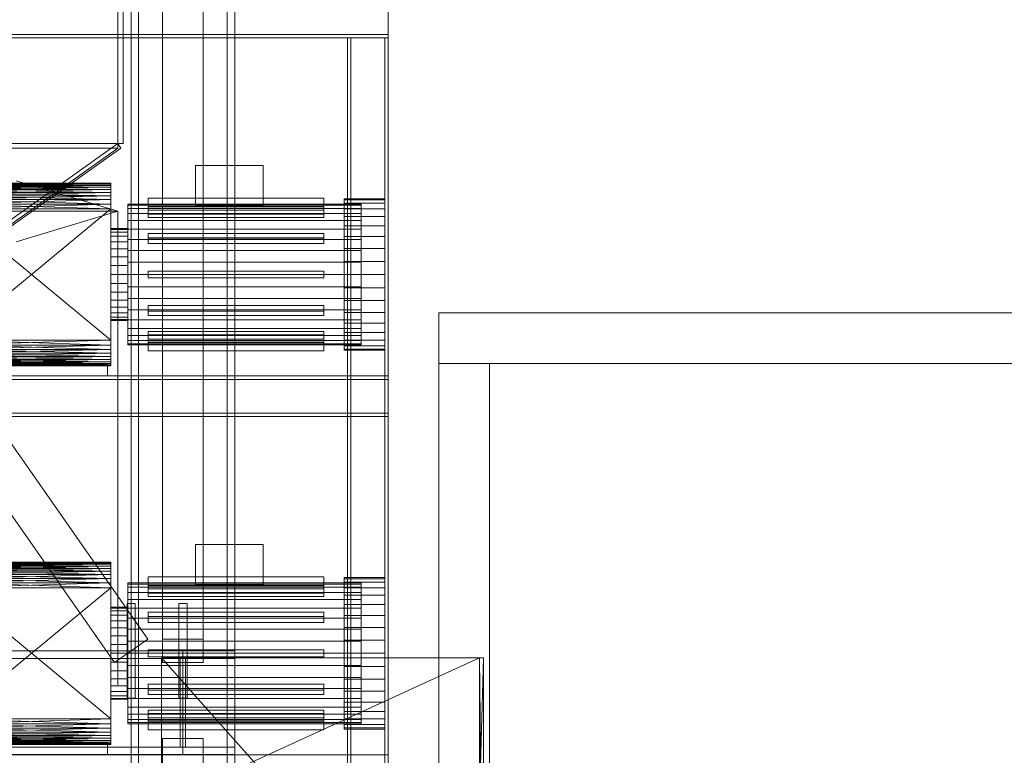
# Model space of a CAD drawing. Header units: millimetres. Extents: x -3490 to 61924, y -72580 to 6847.
# Tile 310 of 656: x 1580 to 3036, y -34504 to -33417. Entities that reach past the tile are written whole.
import ezdxf

# ---------------------------------------------------------------- set-up
doc = ezdxf.new("R2010")
doc.units = ezdxf.units.MM
for name, color, linetype, lineweight in [('COTAS_O', 1, 'Continuous', 0), ('COTAS_P', 1, 'Continuous', 0), ('frontal_secador', 7, 'Continuous', 0), ('frontal_tolva', 7, 'Continuous', 0)]:
    doc.layers.add(name, color=color, linetype=linetype, lineweight=lineweight)
doc.dimstyles.new('R19_100', dxfattribs={"dimtxt": 250, "dimasz": 150, "dimexe": 150, "dimexo": 80, "dimgap": 100, "dimtad": 1, "dimtih": 1, "dimtoh": 1, "dimdsep": 46, "dimcen": 0.09, "dimadec": 0, "dimazin": 0, "dimtfac": 1, "dimtdec": 4, "dimtofl": 0, "dimtmove": 0, "dimatfit": 3, "dimfxl": 1, "dimtolj": 1, "dimtzin": 0, "dimarcsym": 0})

# ---------------------------------------------------------------- blocks, each defined once
blk = doc.blocks.new('DIM_R29_52')
at = {"layer": 'COTAS_P'}
for p, q in [((-1750, -34600), (-1600, -34555)), ((2600, -34600), (2450, -34555)), ((-1750, -35500), (-1750, -34600)), ((-1750, -34600), (2600, -34600)), ((-1750, -34600), (-1600, -34645)), ((2600, -34600), (2450, -34645)), ((2600, -35500), (2600, -34600))]:
    blk.add_line(p, q, dxfattribs=at)
blk.add_text('4350 P', height=250, dxfattribs=at).set_placement((425, -34500))
blk = doc.blocks.new('DIM_R29_53')
at = {"layer": 'COTAS_P'}
for p, q in [((2531.9, -34754.9), (6515, -33612.7)), ((6515, -33612.7), (6358.4, -33610.8)), ((6515, -33612.7), (6383.2, -33697.3)), ((6763.1, -34477.9), (6515, -33612.7)), ((2531.9, -34754.9), (2663.7, -34670.3)), ((2780, -35620), (2531.9, -34754.9)), ((2531.9, -34754.9), (2688.5, -34756.8))]:
    blk.add_line(p, q, dxfattribs=at)
blk.add_text('4143.62 P', height=250, rotation=16, dxfattribs=at).set_placement((4495.9, -34087.7))
blk = doc.blocks.new('DIM_R29_57')
at = {"layer": 'COTAS_O'}
for p, q in [((-1725, -33700), (-1575, -33655)), ((1725, -33700), (1575, -33655)), ((-1725, -34400), (-1725, -33700)), ((-1725, -33700), (1725, -33700)), ((-1725, -33700), (-1575, -33745)), ((1725, -33700), (1575, -33745)), ((1725, -34400), (1725, -33700))]:
    blk.add_line(p, q, dxfattribs=at)
blk.add_text('3450 O', height=250, dxfattribs=at).set_placement((0, -33600))

msp = doc.modelspace()

# ---------------------------------------------------------------- linework, layer by layer
at = {"layer": 'frontal_secador'}
for p, q in [((2125, -33438.5), (2125, -33388.5)), ((1325, -33438.5), (2125, -33438.5)), ((1325, -33443.5), (2125, -33443.5)), ((2065, -33443.5), (2070, -33443.5)), ((2065, -35980), (2065, -33443.5)), ((2070, -35980), (2070, -33443.5)), ((2070, -33443.5), (2120, -33443.5)), ((2120, -33443.5), (2125, -33443.5)), ((2120, -35980), (2120, -33443.5)), ((2125, -33443.5), (2125, -33438.5)), ((2125, -35980), (2125, -33443.5)), ((1840, -33632.5), (1940, -33632.5)), ((1840, -33692.5), (1840, -33632.5)), ((1940, -33692.5), (1940, -33632.5)), ((1715, -33658.88), (1480, -33658.5)), ((1715, -33658.5), (1480, -33658.5)), ((1715, -33658.5), (1480, -33658.88)), ((1715, -33660.02), (1480, -33658.88)), ((1715, -33658.88), (1480, -33658.88)), ((1715, -33658.88), (1480, -33660.02)), ((1715, -33661.92), (1480, -33660.02)), ((1715, -33660.02), (1480, -33660.02)), ((1715, -33660.02), (1480, -33661.92)), ((1715, -33664.58), (1480, -33661.92)), ((1715, -33661.92), (1480, -33661.92)), ((1715, -33661.92), (1480, -33664.58)), ((1715, -33668), (1480, -33664.58)), ((1715, -33664.58), (1480, -33664.58)), ((1715, -33664.58), (1480, -33668)), ((1715, -33672.18), (1480, -33668)), ((1715, -33668), (1480, -33668)), ((1715, -33668), (1480, -33672.18)), ((1715, -33660.02), (1715, -33658.5)), ((1715, -33658.5), (1715, -33658.88)), ((1715, -33664.58), (1715, -33658.5)), ((1715, -33658.5), (1715, -33661.92)), ((1715, -33682.82), (1715, -33658.5)), ((1715, -33658.5), (1715, -33677.12)), ((1715, -33919), (1715, -33658.5)), ((1715, -33658.5), (1715, -33914.82)), ((1715, -33658.88), (1715, -33660.02)), ((1715, -33658.88), (1715, -33661.92)), ((1715, -33664.58), (1715, -33660.02)), ((1715, -33660.02), (1715, -33661.92)), ((1715, -33661.92), (1715, -33664.58)), ((1715, -33661.92), (1715, -33668)), ((1715, -33661.92), (1715, -33677.12)), ((1715, -33672.18), (1715, -33664.58)), ((1715, -33664.58), (1715, -33668)), ((1715, -33682.82), (1715, -33664.58)), ((1715, -33668), (1715, -33672.18)), ((1715, -33668), (1715, -33677.12)), ((1715, -33677.12), (1480, -33672.18)), ((1715, -33672.18), (1480, -33672.18)), ((1715, -33672.18), (1480, -33677.12)), ((1715, -33682.82), (1480, -33677.12)), ((1715, -33677.12), (1480, -33677.12)), ((1715, -33677.12), (1480, -33682.82)), ((1715, -33689.28), (1480, -33682.82)), ((1715, -33682.82), (1480, -33682.82)), ((1715, -33682.82), (1480, -33689.28)), ((1715, -33682.82), (1715, -33672.18)), ((1715, -33672.18), (1715, -33677.12)), ((1715, -33677.12), (1715, -33682.82)), ((1715, -33677.12), (1715, -33689.28)), ((1715, -33677.12), (1715, -33890.5)), ((1715, -33677.12), (1715, -33914.82)), ((1715, -33696.5), (1715, -33682.82)), ((1715, -33682.82), (1715, -33689.28)), ((1715, -33897.72), (1715, -33682.82)), ((1715, -33919), (1715, -33682.82)), ((2030, -33680.5), (1770, -33680.5)), ((1770, -33680.5), (1770, -33693.5)), ((2030, -33693.5), (2030, -33680.5)), ((2060, -33683.202), (2060, -33681.5)), ((2120, -33681.5), (2060, -33681.5)), ((2120, -33683.202), (2120, -33681.5)), ((1715, -33696.5), (1480, -33689.28)), ((1715, -33689.28), (1480, -33689.28)), ((1715, -33689.28), (1480, -33696.5)), ((1715, -33890.5), (1480, -33696.5)), ((1715, -33696.5), (1480, -33696.5)), ((1715, -33696.5), (1480, -33890.5)), ((1715, -33689.28), (1715, -33696.5)), ((1715, -33689.28), (1715, -33890.5)), ((1715, -33897.72), (1715, -33696.5)), ((1715, -33696.5), (1715, -33890.5)), ((1740, -33691.08), (1740, -33689.5)), ((2085, -33689.5), (1740, -33689.5)), ((1740, -33695.772), (1740, -33691.08)), ((2085, -33691.08), (1740, -33691.08)), ((1740, -33703.433), (1740, -33695.772)), ((2085, -33695.772), (1740, -33695.772)), ((1770, -33704.397), (1770, -33693.139)), ((1770, -33693.139), (2030, -33693.139)), ((1770, -33698.139), (1770, -33693.139)), ((1770, -33693.5), (2030, -33693.5)), ((1840, -33692.5), (1940, -33692.5)), ((2030, -33693.139), (2030, -33704.397)), ((2030, -33693.139), (2030, -33698.139)), ((2060, -33688.254), (2060, -33683.202)), ((2120, -33683.202), (2060, -33683.202)), ((2060, -33696.505), (2060, -33688.254)), ((2120, -33688.254), (2060, -33688.254)), ((2060, -33707.703), (2060, -33696.505)), ((2120, -33696.505), (2060, -33696.505)), ((2085, -33691.08), (2085, -33689.5)), ((2085, -33695.772), (2085, -33691.08)), ((2085, -33703.433), (2085, -33695.772)), ((2120, -33688.254), (2120, -33683.202)), ((2120, -33696.505), (2120, -33688.254)), ((2120, -33707.703), (2120, -33696.505)), ((1740, -33713.831), (1740, -33703.433)), ((2085, -33703.433), (1740, -33703.433)), ((2030, -33698.139), (1770, -33698.139)), ((1770, -33698.139), (1770, -33709.397)), ((2030, -33704.397), (1770, -33704.397)), ((1770, -33704.397), (1770, -33709.397)), ((1770, -33709.397), (2030, -33709.397)), ((2030, -33709.397), (2030, -33698.139)), ((2030, -33709.397), (2030, -33704.397)), ((2060, -33721.508), (2060, -33707.703)), ((2120, -33707.703), (2060, -33707.703)), ((2085, -33713.831), (2085, -33703.433)), ((2120, -33721.508), (2120, -33707.703)), ((1715, -33726.807), (1715, -33725.5)), ((1740, -33725.5), (1715, -33725.5)), ((1740, -33726.65), (1740, -33713.831)), ((2085, -33713.831), (1740, -33713.831)), ((1740, -33726.807), (1740, -33725.5)), ((1740, -33741.5), (1740, -33726.65)), ((2085, -33726.65), (1740, -33726.65)), ((2060, -33737.5), (2060, -33721.508)), ((2120, -33721.508), (2060, -33721.508)), ((2085, -33726.65), (2085, -33713.831)), ((2085, -33741.5), (2085, -33726.65)), ((2120, -33737.5), (2120, -33721.508)), ((1715, -33730.676), (1715, -33726.807)), ((1740, -33726.807), (1715, -33726.807)), ((1715, -33736.96), (1715, -33730.676)), ((1740, -33730.676), (1715, -33730.676)), ((1715, -33745.417), (1715, -33736.96)), ((1740, -33736.96), (1715, -33736.96)), ((1740, -33730.676), (1740, -33726.807)), ((1740, -33736.96), (1740, -33730.676)), ((1740, -33745.417), (1740, -33736.96)), ((1770, -33739.17), (1770, -33732.67)), ((1770, -33732.67), (2030, -33732.67)), ((1770, -33741.33), (1770, -33732.67)), ((2030, -33739.17), (1770, -33739.17)), ((1770, -33739.17), (1770, -33747.83)), ((2030, -33732.67), (2030, -33739.17)), ((2030, -33732.67), (2030, -33741.33)), ((2030, -33747.83), (2030, -33739.17)), ((2060, -33755.194), (2060, -33737.5)), ((2120, -33737.5), (2060, -33737.5)), ((2120, -33755.194), (2120, -33737.5)), ((1715, -33755.721), (1715, -33745.417)), ((1740, -33745.417), (1715, -33745.417)), ((1715, -33767.478), (1715, -33755.721)), ((1740, -33755.721), (1715, -33755.721)), ((1740, -33757.93), (1740, -33741.5)), ((2085, -33741.5), (1740, -33741.5)), ((1740, -33755.721), (1740, -33745.417)), ((1740, -33767.478), (1740, -33755.721)), ((2030, -33741.33), (1770, -33741.33)), ((1770, -33741.33), (1770, -33747.83)), ((1770, -33747.83), (2030, -33747.83)), ((2030, -33747.83), (2030, -33741.33)), ((2060, -33774.051), (2060, -33755.194)), ((2120, -33755.194), (2060, -33755.194)), ((2085, -33757.93), (2085, -33741.5)), ((2120, -33774.051), (2120, -33755.194)), ((1715, -33780.234), (1715, -33767.478)), ((1740, -33767.478), (1715, -33767.478)), ((1740, -33775.441), (1740, -33757.93)), ((2085, -33757.93), (1740, -33757.93)), ((1740, -33780.234), (1740, -33767.478)), ((2085, -33775.441), (2085, -33757.93)), ((1715, -33793.5), (1715, -33780.234)), ((1740, -33780.234), (1715, -33780.234)), ((1740, -33793.5), (1740, -33775.441)), ((2085, -33775.441), (1740, -33775.441)), ((1740, -33793.5), (1740, -33780.234)), ((2060, -33793.5), (2060, -33774.051)), ((2120, -33774.051), (2060, -33774.051)), ((2085, -33793.5), (2085, -33775.441)), ((2120, -33793.5), (2120, -33774.051)), ((1715, -33793.5), (1715, -33806.766)), ((1715, -33793.5), (1740, -33793.5)), ((1740, -33793.5), (1740, -33811.559)), ((1740, -33793.5), (2085, -33793.5)), ((1740, -33806.766), (1740, -33793.5)), ((1770, -33788.5), (2030, -33788.5)), ((1770, -33798.5), (1770, -33788.5)), ((1770, -33798.5), (2030, -33798.5)), ((2030, -33798.5), (2030, -33788.5)), ((2060, -33793.5), (2060, -33812.949)), ((2060, -33793.5), (2120, -33793.5)), ((2085, -33811.559), (2085, -33793.5)), ((2120, -33812.949), (2120, -33793.5)), ((1715, -33806.766), (1715, -33819.522)), ((1740, -33806.766), (1715, -33806.766)), ((1740, -33806.766), (1740, -33819.522)), ((1740, -33811.559), (1740, -33829.07)), ((2085, -33811.559), (1740, -33811.559)), ((2060, -33812.949), (2060, -33831.806)), ((2120, -33812.949), (2060, -33812.949)), ((2085, -33811.559), (2085, -33829.07)), ((2120, -33812.949), (2120, -33831.806)), ((1715, -33819.522), (1715, -33831.279)), ((1740, -33819.522), (1715, -33819.522)), ((1740, -33819.522), (1740, -33831.279)), ((1715, -33831.279), (1715, -33841.583)), ((1740, -33831.279), (1715, -33831.279)), ((1715, -33841.583), (1715, -33850.04)), ((1740, -33841.583), (1715, -33841.583)), ((1740, -33829.07), (1740, -33845.5)), ((2085, -33829.07), (1740, -33829.07)), ((1740, -33831.279), (1740, -33841.583)), ((1740, -33841.583), (1740, -33850.04)), ((1770, -33839.17), (2030, -33839.17)), ((1770, -33845.67), (1770, -33839.17)), ((1770, -33847.83), (1770, -33839.17)), ((2030, -33839.17), (2030, -33845.67)), ((2030, -33839.17), (2030, -33847.83)), ((2060, -33831.806), (2060, -33849.5)), ((2120, -33831.806), (2060, -33831.806)), ((2085, -33829.07), (2085, -33845.5)), ((2120, -33831.806), (2120, -33849.5)), ((1715, -33850.04), (1715, -33856.324)), ((1740, -33850.04), (1715, -33850.04)), ((1715, -33856.324), (1715, -33860.193)), ((1740, -33856.324), (1715, -33856.324)), ((1740, -33845.5), (1740, -33860.35)), ((2085, -33845.5), (1740, -33845.5)), ((1740, -33850.04), (1740, -33856.324)), ((1740, -33856.324), (1740, -33860.193)), ((2030, -33845.67), (1770, -33845.67)), ((1770, -33845.67), (1770, -33854.33)), ((1770, -33847.83), (1770, -33854.33)), ((2030, -33847.83), (1770, -33847.83)), ((1770, -33854.33), (2030, -33854.33)), ((2030, -33854.33), (2030, -33845.67)), ((2030, -33854.33), (2030, -33847.83)), ((2060, -33849.5), (2060, -33865.492)), ((2120, -33849.5), (2060, -33849.5)), ((2085, -33845.5), (2085, -33860.35)), ((2120, -33849.5), (2120, -33865.492)), ((2200, -33850), (3700, -33850)), ((2200, -33925), (2200, -33850)), ((1715, -33860.193), (1715, -33861.5)), ((1740, -33860.193), (1715, -33860.193)), ((1740, -33861.5), (1715, -33861.5)), ((1740, -33860.193), (1740, -33861.5)), ((1740, -33860.35), (1740, -33873.169)), ((2085, -33860.35), (1740, -33860.35)), ((2060, -33865.492), (2060, -33879.297)), ((2120, -33865.492), (2060, -33865.492)), ((2085, -33860.35), (2085, -33873.169)), ((2120, -33865.492), (2120, -33879.297)), ((1740, -33873.169), (1740, -33883.567)), ((2085, -33873.169), (1740, -33873.169)), ((1740, -33883.567), (1740, -33891.228)), ((2085, -33883.567), (1740, -33883.567)), ((1770, -33877.603), (2030, -33877.603)), ((1770, -33888.861), (1770, -33877.603)), ((1770, -33882.603), (1770, -33877.603)), ((1770, -33882.603), (1770, -33893.861)), ((2030, -33882.603), (1770, -33882.603)), ((2030, -33877.603), (2030, -33888.861)), ((2030, -33877.603), (2030, -33882.603)), ((2030, -33893.861), (2030, -33882.603)), ((2060, -33879.297), (2060, -33890.495)), ((2120, -33879.297), (2060, -33879.297)), ((2085, -33873.169), (2085, -33883.567)), ((2085, -33883.567), (2085, -33891.228)), ((2120, -33879.297), (2120, -33890.495)), ((1715, -33897.72), (1480, -33890.5)), ((1715, -33890.5), (1480, -33890.5)), ((1715, -33890.5), (1480, -33897.72)), ((1715, -33904.18), (1480, -33897.72)), ((1715, -33897.72), (1480, -33897.72)), ((1715, -33897.72), (1480, -33904.18)), ((1715, -33890.5), (1715, -33897.72)), ((1715, -33890.5), (1715, -33904.18)), ((1715, -33890.5), (1715, -33914.82)), ((1715, -33909.88), (1715, -33897.72)), ((1715, -33897.72), (1715, -33904.18)), ((1715, -33919), (1715, -33897.72)), ((1740, -33891.228), (1740, -33895.92)), ((2085, -33891.228), (1740, -33891.228)), ((1740, -33895.92), (1740, -33897.5)), ((2085, -33895.92), (1740, -33895.92)), ((2085, -33897.5), (1740, -33897.5)), ((2030, -33888.861), (1770, -33888.861)), ((1770, -33888.861), (1770, -33893.861)), ((1770, -33893.5), (2030, -33893.5)), ((1770, -33906.5), (1770, -33893.5)), ((1770, -33893.861), (2030, -33893.861)), ((2030, -33893.861), (2030, -33888.861)), ((2030, -33893.5), (2030, -33906.5)), ((2060, -33890.495), (2060, -33898.746)), ((2120, -33890.495), (2060, -33890.495)), ((2060, -33898.746), (2060, -33903.798)), ((2120, -33898.746), (2060, -33898.746)), ((2085, -33891.228), (2085, -33895.92)), ((2085, -33895.92), (2085, -33897.5)), ((2120, -33890.495), (2120, -33898.746)), ((2120, -33898.746), (2120, -33903.798)), ((1715, -33909.88), (1480, -33904.18)), ((1715, -33904.18), (1480, -33904.18)), ((1715, -33904.18), (1480, -33909.88)), ((1715, -33914.82), (1480, -33909.88)), ((1715, -33909.88), (1480, -33909.88)), ((1715, -33909.88), (1480, -33914.82)), ((1715, -33919), (1480, -33914.82)), ((1715, -33914.82), (1480, -33914.82)), ((1715, -33914.82), (1480, -33919)), ((1715, -33904.18), (1715, -33909.88)), ((1715, -33904.18), (1715, -33914.82)), ((1715, -33919), (1715, -33909.88)), ((1715, -33909.88), (1715, -33914.82)), ((1715, -33914.82), (1715, -33919)), ((1715, -33914.82), (1715, -33922.42)), ((1715, -33914.82), (1715, -33926.98)), ((2030, -33906.5), (1770, -33906.5)), ((2060, -33903.798), (2060, -33905.5)), ((2120, -33903.798), (2060, -33903.798)), ((2120, -33905.5), (2060, -33905.5)), ((2120, -33903.798), (2120, -33905.5)), ((1440, -33925.5), (1710, -33925.5)), ((1715, -33922.42), (1480, -33919)), ((1715, -33919), (1480, -33919)), ((1715, -33919), (1480, -33922.42)), ((1715, -33925.08), (1480, -33922.42)), ((1715, -33922.42), (1480, -33922.42)), ((1715, -33922.42), (1480, -33925.08)), ((1715, -33926.98), (1480, -33925.08)), ((1715, -33925.08), (1480, -33925.08)), ((1715, -33925.08), (1480, -33926.98)), ((1715, -33928.12), (1480, -33926.98)), ((1715, -33926.98), (1480, -33926.98)), ((1715, -33926.98), (1480, -33928.12)), ((1715, -33928.5), (1480, -33928.12)), ((1715, -33928.12), (1480, -33928.12)), ((1715, -33928.12), (1480, -33928.5)), ((1480, -33928.5), (1715, -33928.5)), ((1710, -33943.5), (1710, -33925.5)), ((1715, -33925.08), (1715, -33919)), ((1715, -33919), (1715, -33922.42)), ((1715, -33928.12), (1715, -33919)), ((1715, -33926.98), (1715, -33919)), ((1715, -33922.42), (1715, -33925.08)), ((1715, -33922.42), (1715, -33926.98)), ((1715, -33928.12), (1715, -33925.08)), ((1715, -33925.08), (1715, -33926.98)), ((1715, -33926.98), (1715, -33928.5)), ((1715, -33928.12), (1715, -33926.98)), ((1715, -33928.5), (1715, -33928.12)), ((2200, -33925), (2275, -33925)), ((2200, -35865), (2200, -33925)), ((2200, -33925), (3700, -33925)), ((2275, -35865), (2275, -33925)), ((2275, -33925), (3625, -33925)), ((1325, -33943.5), (2125, -33943.5)), ((1440, -33943.5), (1710, -33943.5)), ((2125, -33948.5), (2125, -33943.5)), ((1325, -33948.5), (2125, -33948.5)), ((2125, -33998.5), (2125, -33948.5)), ((1325, -33998.5), (2125, -33998.5)), ((2125, -34003.5), (2125, -33998.5)), ((1325, -34003.5), (2125, -34003.5)), ((1840, -34192.5), (1940, -34192.5)), ((1840, -34252.5), (1840, -34192.5)), ((1940, -34252.5), (1940, -34192.5)), ((1715, -34218.88), (1480, -34218.5)), ((1715, -34218.5), (1480, -34218.5)), ((1715, -34218.5), (1480, -34218.88)), ((1715, -34220.02), (1480, -34218.88)), ((1715, -34218.88), (1480, -34218.88)), ((1715, -34218.88), (1480, -34220.02)), ((1715, -34221.92), (1480, -34220.02)), ((1715, -34220.02), (1480, -34220.02)), ((1715, -34220.02), (1480, -34221.92)), ((1715, -34220.02), (1715, -34218.5)), ((1715, -34218.5), (1715, -34218.88)), ((1715, -34224.58), (1715, -34218.5)), ((1715, -34218.5), (1715, -34221.92)), ((1715, -34242.82), (1715, -34218.5)), ((1715, -34218.5), (1715, -34237.12)), ((1715, -34479), (1715, -34218.5)), ((1715, -34218.5), (1715, -34474.82)), ((1715, -34218.88), (1715, -34220.02)), ((1715, -34218.88), (1715, -34221.92)), ((1715, -34224.58), (1715, -34220.02)), ((1715, -34220.02), (1715, -34221.92)), ((1715, -34224.58), (1480, -34221.92)), ((1715, -34221.92), (1480, -34221.92)), ((1715, -34221.92), (1480, -34224.58)), ((1715, -34228), (1480, -34224.58)), ((1715, -34224.58), (1480, -34224.58)), ((1715, -34224.58), (1480, -34228)), ((1715, -34232.18), (1480, -34228)), ((1715, -34228), (1480, -34228)), ((1715, -34228), (1480, -34232.18)), ((1715, -34237.12), (1480, -34232.18)), ((1715, -34232.18), (1480, -34232.18)), ((1715, -34232.18), (1480, -34237.12)), ((1715, -34221.92), (1715, -34224.58)), ((1715, -34221.92), (1715, -34228)), ((1715, -34221.92), (1715, -34237.12)), ((1715, -34232.18), (1715, -34224.58)), ((1715, -34224.58), (1715, -34228)), ((1715, -34242.82), (1715, -34224.58)), ((1715, -34228), (1715, -34232.18)), ((1715, -34228), (1715, -34237.12)), ((1715, -34242.82), (1715, -34232.18)), ((1715, -34232.18), (1715, -34237.12)), ((1715, -34242.82), (1480, -34237.12)), ((1715, -34237.12), (1480, -34237.12)), ((1715, -34237.12), (1480, -34242.82)), ((1715, -34249.28), (1480, -34242.82)), ((1715, -34242.82), (1480, -34242.82)), ((1715, -34242.82), (1480, -34249.28)), ((1715, -34256.5), (1480, -34249.28)), ((1715, -34249.28), (1480, -34249.28)), ((1715, -34249.28), (1480, -34256.5)), ((1715, -34237.12), (1715, -34242.82)), ((1715, -34237.12), (1715, -34249.28)), ((1715, -34237.12), (1715, -34450.5)), ((1715, -34237.12), (1715, -34474.82)), ((1715, -34256.5), (1715, -34242.82)), ((1715, -34242.82), (1715, -34249.28)), ((1715, -34457.72), (1715, -34242.82)), ((1715, -34479), (1715, -34242.82)), ((1715, -34249.28), (1715, -34256.5)), ((1715, -34249.28), (1715, -34450.5)), ((1740, -34251.08), (1740, -34249.5)), ((2085, -34249.5), (1740, -34249.5)), ((2030, -34240.5), (1770, -34240.5)), ((1770, -34240.5), (1770, -34253.5)), ((2030, -34253.5), (2030, -34240.5)), ((2060, -34243.202), (2060, -34241.5)), ((2120, -34241.5), (2060, -34241.5)), ((2060, -34248.254), (2060, -34243.202)), ((2120, -34243.202), (2060, -34243.202)), ((2060, -34256.505), (2060, -34248.254)), ((2120, -34248.254), (2060, -34248.254)), ((2085, -34251.08), (2085, -34249.5)), ((2120, -34243.202), (2120, -34241.5)), ((2120, -34248.254), (2120, -34243.202)), ((2120, -34256.505), (2120, -34248.254)), ((1715, -34450.5), (1480, -34256.5)), ((1715, -34256.5), (1480, -34256.5)), ((1715, -34256.5), (1480, -34450.5)), ((1715, -34457.72), (1715, -34256.5)), ((1715, -34256.5), (1715, -34450.5)), ((1740, -34255.772), (1740, -34251.08)), ((2085, -34251.08), (1740, -34251.08)), ((1740, -34263.433), (1740, -34255.772)), ((2085, -34255.772), (1740, -34255.772)), ((1740, -34273.831), (1740, -34263.433)), ((2085, -34263.433), (1740, -34263.433)), ((1770, -34264.397), (1770, -34253.139)), ((1770, -34253.139), (2030, -34253.139)), ((1770, -34258.139), (1770, -34253.139)), ((1770, -34253.5), (2030, -34253.5)), ((2030, -34258.139), (1770, -34258.139)), ((1770, -34258.139), (1770, -34269.397)), ((2030, -34264.397), (1770, -34264.397)), ((1770, -34264.397), (1770, -34269.397)), ((1840, -34252.5), (1940, -34252.5)), ((2030, -34253.139), (2030, -34264.397)), ((2030, -34253.139), (2030, -34258.139)), ((2030, -34269.397), (2030, -34258.139)), ((2030, -34269.397), (2030, -34264.397)), ((2060, -34267.703), (2060, -34256.505)), ((2120, -34256.505), (2060, -34256.505)), ((2085, -34255.772), (2085, -34251.08)), ((2085, -34263.433), (2085, -34255.772)), ((2085, -34273.831), (2085, -34263.433)), ((2120, -34267.703), (2120, -34256.505)), ((1740, -34286.65), (1740, -34273.831)), ((2085, -34273.831), (1740, -34273.831)), ((1770, -34269.397), (2030, -34269.397)), ((2060, -34281.508), (2060, -34267.703)), ((2120, -34267.703), (2060, -34267.703)), ((2085, -34286.65), (2085, -34273.831)), ((2120, -34281.508), (2120, -34267.703)), ((1715, -34286.807), (1715, -34285.5)), ((1740, -34285.5), (1715, -34285.5)), ((1715, -34290.676), (1715, -34286.807)), ((1740, -34286.807), (1715, -34286.807)), ((1715, -34296.96), (1715, -34290.676)), ((1740, -34290.676), (1715, -34290.676)), ((1740, -34286.807), (1740, -34285.5)), ((1740, -34301.5), (1740, -34286.65)), ((2085, -34286.65), (1740, -34286.65)), ((1740, -34290.676), (1740, -34286.807)), ((1740, -34296.96), (1740, -34290.676)), ((1770, -34299.17), (1770, -34292.67)), ((1770, -34292.67), (2030, -34292.67)), ((1770, -34301.33), (1770, -34292.67)), ((2030, -34292.67), (2030, -34299.17)), ((2030, -34292.67), (2030, -34301.33)), ((2060, -34297.5), (2060, -34281.508)), ((2120, -34281.508), (2060, -34281.508)), ((2085, -34301.5), (2085, -34286.65)), ((2120, -34297.5), (2120, -34281.508)), ((1715, -34305.417), (1715, -34296.96)), ((1740, -34296.96), (1715, -34296.96)), ((1715, -34315.721), (1715, -34305.417)), ((1740, -34305.417), (1715, -34305.417)), ((1740, -34305.417), (1740, -34296.96)), ((1740, -34317.93), (1740, -34301.5)), ((2085, -34301.5), (1740, -34301.5)), ((1740, -34315.721), (1740, -34305.417)), ((2030, -34299.17), (1770, -34299.17)), ((1770, -34299.17), (1770, -34307.83)), ((2030, -34301.33), (1770, -34301.33)), ((1770, -34301.33), (1770, -34307.83)), ((1770, -34307.83), (2030, -34307.83)), ((2030, -34307.83), (2030, -34299.17)), ((2030, -34307.83), (2030, -34301.33)), ((2060, -34315.194), (2060, -34297.5)), ((2120, -34297.5), (2060, -34297.5)), ((2085, -34317.93), (2085, -34301.5)), ((2120, -34315.194), (2120, -34297.5)), ((1715, -34327.478), (1715, -34315.721)), ((1740, -34315.721), (1715, -34315.721)), ((1740, -34327.478), (1740, -34315.721)), ((1740, -34335.441), (1740, -34317.93)), ((2085, -34317.93), (1740, -34317.93)), ((2060, -34334.051), (2060, -34315.194)), ((2120, -34315.194), (2060, -34315.194)), ((2085, -34335.441), (2085, -34317.93)), ((2120, -34334.051), (2120, -34315.194)), ((1715, -34340.234), (1715, -34327.478)), ((1740, -34327.478), (1715, -34327.478)), ((1740, -34340.234), (1740, -34327.478)), ((1740, -34353.5), (1740, -34335.441)), ((2085, -34335.441), (1740, -34335.441)), ((2060, -34353.5), (2060, -34334.051)), ((2120, -34334.051), (2060, -34334.051)), ((2085, -34353.5), (2085, -34335.441)), ((2120, -34353.5), (2120, -34334.051)), ((1715, -34353.5), (1715, -34340.234)), ((1740, -34340.234), (1715, -34340.234)), ((1740, -34353.5), (1740, -34340.234)), ((1770, -34348.5), (2030, -34348.5)), ((1770, -34358.5), (1770, -34348.5)), ((2030, -34358.5), (2030, -34348.5)), ((1715, -34353.5), (1715, -34366.766)), ((1715, -34353.5), (1740, -34353.5)), ((1715, -34366.766), (1715, -34379.522)), ((1740, -34366.766), (1715, -34366.766)), ((1740, -34353.5), (1740, -34371.559)), ((1740, -34353.5), (2085, -34353.5)), ((1740, -34366.766), (1740, -34353.5)), ((1740, -34366.766), (1740, -34379.522)), ((1770, -34358.5), (2030, -34358.5)), ((1790, -34575.203), (1790, -34360)), ((1790, -34890), (1790, -34360)), ((2260, -34890), (1790, -34360)), ((2260, -34360), (1790, -34360)), ((2260, -34360), (1790, -34575.203)), ((2060, -34353.5), (2060, -34372.949)), ((2060, -34353.5), (2120, -34353.5)), ((2085, -34371.559), (2085, -34353.5)), ((2120, -34372.949), (2120, -34353.5)), ((2260, -34360), (2260, -34575.203)), ((2260, -34360), (2260, -34890)), ((2266, -34890), (2260, -34360)), ((2266, -34360), (2260, -34360)), ((2266, -34360), (2260, -34575.203)), ((2266, -34360), (2266, -34575.203)), ((2266, -34360), (2266, -34890)), ((1715, -34379.522), (1715, -34391.279)), ((1740, -34379.522), (1715, -34379.522)), ((1740, -34371.559), (1740, -34389.07)), ((2085, -34371.559), (1740, -34371.559)), ((1740, -34379.522), (1740, -34391.279)), ((2060, -34372.949), (2060, -34391.806)), ((2120, -34372.949), (2060, -34372.949)), ((2085, -34371.559), (2085, -34389.07)), ((2120, -34372.949), (2120, -34391.806)), ((1715, -34391.279), (1715, -34401.583)), ((1740, -34391.279), (1715, -34391.279)), ((1740, -34389.07), (1740, -34405.5)), ((2085, -34389.07), (1740, -34389.07)), ((1740, -34391.279), (1740, -34401.583)), ((2060, -34391.806), (2060, -34409.5)), ((2120, -34391.806), (2060, -34391.806)), ((2085, -34389.07), (2085, -34405.5)), ((2120, -34391.806), (2120, -34409.5)), ((1715, -34401.583), (1715, -34410.04)), ((1740, -34401.583), (1715, -34401.583)), ((1715, -34410.04), (1715, -34416.324)), ((1740, -34410.04), (1715, -34410.04)), ((1740, -34401.583), (1740, -34410.04)), ((1740, -34405.5), (1740, -34420.35)), ((2085, -34405.5), (1740, -34405.5)), ((1740, -34410.04), (1740, -34416.324)), ((1770, -34399.17), (2030, -34399.17)), ((1770, -34405.67), (1770, -34399.17)), ((1770, -34407.83), (1770, -34399.17)), ((2030, -34405.67), (1770, -34405.67)), ((1770, -34405.67), (1770, -34414.33)), ((1770, -34407.83), (1770, -34414.33)), ((2030, -34407.83), (1770, -34407.83)), ((2030, -34399.17), (2030, -34405.67)), ((2030, -34399.17), (2030, -34407.83)), ((2030, -34414.33), (2030, -34405.67)), ((2030, -34414.33), (2030, -34407.83)), ((2060, -34409.5), (2060, -34425.492)), ((2120, -34409.5), (2060, -34409.5)), ((2085, -34405.5), (2085, -34420.35)), ((2120, -34409.5), (2120, -34425.492)), ((1715, -34416.324), (1715, -34420.193)), ((1740, -34416.324), (1715, -34416.324)), ((1715, -34420.193), (1715, -34421.5)), ((1740, -34420.193), (1715, -34420.193)), ((1740, -34421.5), (1715, -34421.5)), ((1740, -34416.324), (1740, -34420.193)), ((1740, -34420.193), (1740, -34421.5)), ((1740, -34420.35), (1740, -34433.169)), ((2085, -34420.35), (1740, -34420.35)), ((1770, -34414.33), (2030, -34414.33)), ((2060, -34425.492), (2060, -34439.297)), ((2120, -34425.492), (2060, -34425.492)), ((2085, -34420.35), (2085, -34433.169)), ((2120, -34425.492), (2120, -34439.297)), ((1740, -34433.169), (1740, -34443.567)), ((2085, -34433.169), (1740, -34433.169)), ((1770, -34437.603), (2030, -34437.603)), ((1770, -34448.861), (1770, -34437.603)), ((1770, -34442.603), (1770, -34437.603)), ((2030, -34437.603), (2030, -34448.861)), ((2030, -34437.603), (2030, -34442.603)), ((2060, -34439.297), (2060, -34450.495)), ((2120, -34439.297), (2060, -34439.297)), ((2085, -34433.169), (2085, -34443.567)), ((2120, -34439.297), (2120, -34450.495)), ((1715, -34457.72), (1480, -34450.5)), ((1715, -34450.5), (1480, -34450.5)), ((1715, -34450.5), (1480, -34457.72)), ((1715, -34450.5), (1715, -34457.72)), ((1715, -34450.5), (1715, -34464.18)), ((1715, -34450.5), (1715, -34474.82)), ((1740, -34443.567), (1740, -34451.228)), ((2085, -34443.567), (1740, -34443.567)), ((1740, -34451.228), (1740, -34455.92)), ((2085, -34451.228), (1740, -34451.228)), ((1770, -34442.603), (1770, -34453.861)), ((2030, -34442.603), (1770, -34442.603)), ((2030, -34448.861), (1770, -34448.861)), ((1770, -34448.861), (1770, -34453.861)), ((1770, -34453.5), (2030, -34453.5)), ((1770, -34466.5), (1770, -34453.5)), ((1770, -34453.861), (2030, -34453.861)), ((2030, -34453.861), (2030, -34442.603)), ((2030, -34453.861), (2030, -34448.861)), ((2030, -34453.5), (2030, -34466.5)), ((2060, -34450.495), (2060, -34458.746)), ((2120, -34450.495), (2060, -34450.495)), ((2085, -34443.567), (2085, -34451.228)), ((2085, -34451.228), (2085, -34455.92)), ((2120, -34450.495), (2120, -34458.746)), ((1715, -34464.18), (1480, -34457.72)), ((1715, -34457.72), (1480, -34457.72)), ((1715, -34457.72), (1480, -34464.18)), ((1715, -34469.88), (1480, -34464.18)), ((1715, -34464.18), (1480, -34464.18)), ((1715, -34464.18), (1480, -34469.88)), ((1715, -34469.88), (1715, -34457.72)), ((1715, -34457.72), (1715, -34464.18)), ((1715, -34479), (1715, -34457.72)), ((1715, -34464.18), (1715, -34469.88)), ((1715, -34464.18), (1715, -34474.82)), ((1740, -34455.92), (1740, -34457.5)), ((2085, -34455.92), (1740, -34455.92)), ((2085, -34457.5), (1740, -34457.5)), ((2030, -34466.5), (1770, -34466.5)), ((2060, -34458.746), (2060, -34463.798)), ((2120, -34458.746), (2060, -34458.746)), ((2060, -34463.798), (2060, -34465.5)), ((2120, -34463.798), (2060, -34463.798)), ((2120, -34465.5), (2060, -34465.5)), ((2085, -34455.92), (2085, -34457.5)), ((2120, -34458.746), (2120, -34463.798)), ((2120, -34463.798), (2120, -34465.5)), ((1715, -34474.82), (1480, -34469.88)), ((1715, -34469.88), (1480, -34469.88)), ((1715, -34469.88), (1480, -34474.82)), ((1715, -34479), (1480, -34474.82)), ((1715, -34474.82), (1480, -34474.82)), ((1715, -34474.82), (1480, -34479)), ((1715, -34482.42), (1480, -34479)), ((1715, -34479), (1480, -34479)), ((1715, -34479), (1480, -34482.42)), ((1715, -34485.08), (1480, -34482.42)), ((1715, -34482.42), (1480, -34482.42)), ((1715, -34482.42), (1480, -34485.08)), ((1715, -34479), (1715, -34469.88)), ((1715, -34469.88), (1715, -34474.82)), ((1715, -34474.82), (1715, -34479)), ((1715, -34474.82), (1715, -34482.42)), ((1715, -34474.82), (1715, -34486.98)), ((1715, -34485.08), (1715, -34479)), ((1715, -34479), (1715, -34482.42)), ((1715, -34488.12), (1715, -34479)), ((1715, -34486.98), (1715, -34479)), ((1715, -34482.42), (1715, -34485.08)), ((1715, -34482.42), (1715, -34486.98)), ((1440, -34485.5), (1710, -34485.5)), ((1715, -34486.98), (1480, -34485.08)), ((1715, -34485.08), (1480, -34485.08)), ((1715, -34485.08), (1480, -34486.98)), ((1715, -34488.12), (1480, -34486.98)), ((1715, -34486.98), (1480, -34486.98)), ((1715, -34486.98), (1480, -34488.12)), ((1715, -34488.5), (1480, -34488.12)), ((1715, -34488.12), (1480, -34488.12)), ((1715, -34488.12), (1480, -34488.5)), ((1480, -34488.5), (1715, -34488.5)), ((1710, -34503.5), (1710, -34485.5)), ((1715, -34488.12), (1715, -34485.08)), ((1715, -34485.08), (1715, -34486.98)), ((1715, -34486.98), (1715, -34488.5)), ((1715, -34488.12), (1715, -34486.98)), ((1715, -34488.5), (1715, -34488.12)), ((1325, -34503.5), (2125, -34503.5)), ((1440, -34503.5), (1710, -34503.5)), ((2125, -34508.5), (2125, -34503.5))]:
    msp.add_line(p, q, dxfattribs=at)
at = {"layer": 'frontal_tolva'}
for p, q in [((1725, -32700), (1725, -33600)), ((1733, -33600), (1733, -32700)), ((1745, -35980), (1745, -32700)), ((1756, -35980), (1756, -32700)), ((1887, -35980), (1887, -32700)), ((1898, -35980), (1898, -32700)), ((1769.584, -34332.806), (722.584, -32835.806)), ((1791.5, -34332.806), (1791.5, -32835.806)), ((1851.5, -32835.806), (1851.5, -34332.806)), ((1720.416, -34367.194), (673.416, -32870.194)), ((1791.5, -32870.194), (1791.5, -34367.194)), ((1851.5, -34367.194), (1851.5, -32870.194)), ((1725, -33600), (-1725, -33600)), ((1725, -33606.849), (-1725, -33606.849)), ((1725, -33600), (600, -34400)), ((600, -34406.849), (1725, -33606.849)), ((604.636, -34406.52), (1729.636, -33606.52)), ((1725, -33600), (1725, -33606.849)), ((1725, -33600), (1733, -33600)), ((1725, -33600), (1729.636, -33606.52)), ((1739, -34280), (1751, -34280)), ((1739, -34420), (1739, -34280)), ((1751, -34420), (1751, -34280)), ((1815.5, -34280), (1827.5, -34280)), ((1815.5, -34420), (1815.5, -34280)), ((1827.5, -34420), (1827.5, -34280)), ((1769.584, -34332.806), (1720.416, -34367.194)), ((1851.5, -34332.806), (1791.5, -34332.806)), ((1791.5, -34332.806), (1791.5, -34367.194)), ((1851.5, -34367.194), (1851.5, -34332.806)), ((-1821.5, -34350), (1821.5, -34350)), ((1745, -34350), (1898, -34350)), ((1745, -34361), (1745, -34350)), ((1821.5, -34361), (1821.5, -34350)), ((1898, -34361), (1898, -34350)), ((-1821.5, -34361), (1821.5, -34361)), ((1745, -34361), (1898, -34361)), ((1791.5, -34367.194), (1851.5, -34367.194)), ((1817.5, -34361), (1825.5, -34361)), ((1817.5, -34492), (1817.5, -34361)), ((1821.5, -34492), (1821.5, -34361)), ((1825.5, -34492), (1825.5, -34361)), ((1739, -34420), (1751, -34420)), ((1815.5, -34420), (1827.5, -34420)), ((1791.5, -35316.567), (1791.5, -34479.567)), ((1791.5, -34479.567), (1851.5, -34479.567)), ((1791.5, -34526.433), (1791.5, -34479.567)), ((1851.5, -34479.567), (1851.5, -35316.567)), ((1851.5, -34479.567), (1851.5, -34526.433)), ((-1821.5, -34492), (1821.5, -34492)), ((1745, -34492), (1898, -34492)), ((1745, -34503), (1745, -34492)), ((1817.5, -34492), (1825.5, -34492)), ((1821.5, -34503), (1821.5, -34492)), ((1898, -34503), (1898, -34492)), ((-1821.5, -34503), (1821.5, -34503)), ((1745, -34503), (1898, -34503))]:
    msp.add_line(p, q, dxfattribs=at)

# ---------------------------------------------------------------- dimensions: what is measured, and where the dimension line sits
at = {"layer": 'COTAS_O'}
dim = msp.add_aligned_dim(p1=(-1725, -34400), p2=(1725, -34400), distance=700, text='<> O', dimstyle='R19_100', dxfattribs=at)
dim.commit()
dim.dimension.update_dxf_attribs({"geometry": 'DIM_R29_57', "text_midpoint": (0, -33700)})
at = {"layer": 'COTAS_P'}
for p1, p2, picture, middle in [((2780, -35620), (6763.1079, -34477.8622), 'DIM_R29_53', (4523.4803, -34183.7956)), ((-1750, -35500), (2600, -35500), 'DIM_R29_52', (425, -34600))]:
    dim = msp.add_aligned_dim(p1=p1, p2=p2, distance=900, text='<> P', dimstyle='R19_100', dxfattribs=at)
    dim.commit()
    dim.dimension.update_dxf_attribs({"geometry": picture, "text_midpoint": middle})

doc.saveas('drawing.dxf')
